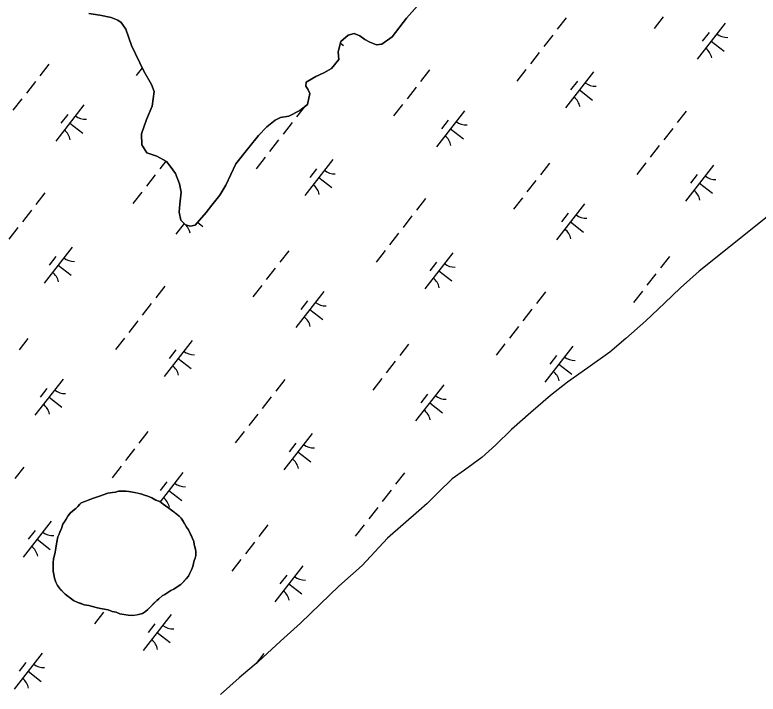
# Model space of a CAD drawing. Extents: x 3888273 to 3909528, y 158682 to 181032.
# Drawn here: x 3899926 to 3900739, y 164157 to 164901 of the extents above; entities that cross this region are included whole.
import ezdxf

# ---------------------------------------------------------------- set-up
doc = ezdxf.new("R2010")
doc.units = 0
doc.layers.add('V-TOPO-SHOR', color=7, linetype='Continuous')
doc.layers.add('V-WETL-SWMP', color=7, linetype='Continuous')

msp = doc.modelspace()

# ---------------------------------------------------------------- linework, layer by layer
at = {"layer": 'V-TOPO-SHOR'}
for points in [[(3900381.39, 164928.18), (3900354.65, 164897.47), (3900338.89, 164877.2), (3900327.61, 164868.92), (3900321.65, 164868.31), (3900314.29, 164871.2), (3900309.1, 164874.12), (3900303.62, 164878.12), (3900297.35, 164880.75), (3900290.59, 164879.04), (3900282.81, 164871.89), (3900279.7, 164860.46), (3900280.35, 164852.06), (3900272.33, 164842.2), (3900263.98, 164837.48), (3900255.35, 164833.58), (3900244.58, 164827.48), (3900244.36, 164823.13), (3900246.57, 164819.9), (3900248.8, 164815.05), (3900246.24, 164803.08), (3900237.64, 164796.2), (3900225.78, 164790.08), (3900216.58, 164788.61), (3900210.65, 164785.82), (3900201.52, 164778.39), (3900192.41, 164769.05), (3900183.33, 164757.55), (3900167.84, 164738.1), (3900156.74, 164714.63), (3900150.37, 164703.7), (3900141.55, 164692.74), (3900135.41, 164684.53), (3900127.92, 164676.3), (3900123.11, 164670.81), (3900117.97, 164669.66), (3900112.52, 164671.22), (3900107.58, 164676.32), (3900105.57, 164684.97), (3900106.27, 164693.93), (3900107.74, 164706.97), (3900106, 164716.17), (3900101.79, 164727.24), (3900095.99, 164735.58), (3900091.86, 164740.41), (3900081.21, 164746.24), (3900070.32, 164749.9), (3900064.78, 164758.79), (3900064.36, 164770.99), (3900069.86, 164786.52), (3900076.19, 164801.24), (3900078.43, 164817.27), (3900075.35, 164824.83), (3900067.03, 164839.37), (3900053.66, 164867.69), (3900047.2, 164885.51), (3900042.23, 164892.77), (3900038.4, 164895.43), (3900031.31, 164898.33), (3900018.8, 164900.89), (3900006.84, 164902.64)], [(3899996.91, 164365.3), (3899998.6, 164366.61), (3900002.42, 164368.36), (3900006.25, 164369.69), (3900011.78, 164371.9), (3900015.18, 164372.79), (3900018.58, 164374.12), (3900023.69, 164375.89), (3900027.52, 164377.22), (3900032.63, 164378.14), (3900036.04, 164378.61), (3900039.45, 164379.5), (3900043.72, 164379.56), (3900047.56, 164379.61), (3900050.56, 164379.21), (3900056.98, 164378.01), (3900060.84, 164377.21), (3900064.69, 164376.4), (3900067.7, 164375.15), (3900071.56, 164373.92), (3900075.85, 164372.27), (3900080.15, 164369.76), (3900084.45, 164368.1), (3900088.33, 164365.16), (3900090.91, 164363.48), (3900094.36, 164360.96), (3900097.38, 164358.87), (3900099.96, 164356.76), (3900102.99, 164354.24), (3900105.58, 164352.13), (3900107.74, 164350.02), (3900109.92, 164346.63), (3900111.66, 164344.09), (3900113.84, 164340.27), (3900116.01, 164337.31), (3900117.77, 164333.49), (3900119.09, 164330.51), (3900120.41, 164327.54), (3900121.58, 164324.24), (3900122.19, 164321.15), (3900123.1, 164317.32), (3900123.99, 164313.91), (3900124.05, 164309.22), (3900123.23, 164306.19), (3900122.27, 164303.48), (3900121.53, 164300.35), (3900120.5, 164297.15), (3900119.12, 164293.35), (3900117.46, 164289.91), (3900115.79, 164286.47), (3900113.26, 164283.45), (3900110.31, 164280.42), (3900107.36, 164277.4), (3900103.55, 164274.79), (3900099.73, 164272.18), (3900096.76, 164270.86), (3900093.37, 164268.68), (3900089.98, 164266.5), (3900087.01, 164264.76), (3900083.63, 164261.72), (3900081.09, 164259.98), (3900078.14, 164256.96), (3900074.34, 164253.06), (3900071.39, 164250.04), (3900068.85, 164247.87), (3900065.46, 164245.69), (3900061.21, 164244.36), (3900057.79, 164243.89), (3900054.67, 164243.52), (3900049.81, 164243.75), (3900044.97, 164244.58), (3900040.69, 164245.38), (3900036.83, 164247.05), (3900032.54, 164247.85), (3900027.82, 164249.49), (3900023.97, 164250.3), (3900019.69, 164251.1), (3900014.97, 164252.33), (3900010.69, 164253.12), (3900006.83, 164254.36), (3900001.69, 164255.15), (3899998.26, 164256.39), (3899994.83, 164257.63), (3899990.1, 164259.71), (3899986.66, 164262.23), (3899984.06, 164264.33), (3899981.04, 164266.86), (3899978.88, 164268.96), (3899976.72, 164271.07), (3899974.56, 164273.18), (3899972.38, 164276.14), (3899970.63, 164279.97), (3899969.29, 164284.22), (3899968.47, 164288.39), (3899967.92, 164291.9), (3899967.88, 164295.31), (3899967.8, 164301.29), (3899968.18, 164305.14), (3899969.25, 164309.84), (3899969.97, 164312.85), (3899970.59, 164317.13)], [(3899970.59, 164317.13), (3899971.39, 164321.84), (3899972.2, 164325.7), (3899973, 164329.55), (3899974.25, 164332.56), (3899975.49, 164335.56), (3899976.73, 164338.57), (3899978.39, 164343.29), (3899980.06, 164345.87), (3899982.16, 164348.89), (3899983.83, 164352.33), (3899986.35, 164355.35), (3899989.31, 164357.95), (3899992.69, 164360.55), (3899994.8, 164362.72), (3899996.91, 164365.3)]]:
    msp.add_lwpolyline(points, dxfattribs=at)
at = {"layer": 'V-WETL-SWMP'}
for p, q in [((3900354.65, 164897.47), (3900381.39, 164928.18)), ((3900006.84, 164902.64), (3900018.8, 164900.89)), ((3900018.8, 164900.89), (3900031.31, 164898.33)), ((3900031.31, 164898.33), (3900038.4, 164895.44)), ((3900338.9, 164877.2), (3900354.65, 164897.47)), ((3900529.4, 164897.94), (3900519.57, 164885.31)), ((3900635.63, 164898.91), (3900625.81, 164886.28)), ((3900038.4, 164895.44), (3900042.23, 164892.77)), ((3900042.23, 164892.77), (3900047.2, 164885.51)), ((3900703.47, 164892.11), (3900672.77, 164852.65)), ((3900047.2, 164885.51), (3900053.66, 164867.69)), ((3900290.59, 164879.04), (3900297.35, 164880.75)), ((3900297.35, 164880.75), (3900303.62, 164878.12)), ((3900685.72, 164881.85), (3900678.35, 164872.38)), ((3900279.7, 164860.46), (3900282.81, 164871.89)), ((3900282.81, 164871.89), (3900290.59, 164879.04)), ((3900303.62, 164878.12), (3900309.1, 164874.12)), ((3900309.1, 164874.12), (3900314.29, 164871.2)), ((3900327.6, 164868.92), (3900338.9, 164877.2)), ((3900514.66, 164879), (3900504.84, 164866.37)), ((3900688.12, 164872.38), (3900702.33, 164861.33)), ((3900053.66, 164867.69), (3900067.03, 164839.37)), ((3900282.34, 164870.14), (3900285.66, 164867.55)), ((3900314.29, 164871.2), (3900321.65, 164868.31)), ((3900321.65, 164868.31), (3900327.6, 164868.92)), ((3900280.35, 164852.06), (3900279.7, 164860.46)), ((3900499.92, 164860.06), (3900490.1, 164847.43)), ((3899963.06, 164847.1), (3899953.23, 164834.47)), ((3900272.33, 164842.2), (3900280.35, 164852.06)), ((3900065.25, 164843.14), (3900058.69, 164834.71)), ((3900067.03, 164839.37), (3900075.35, 164824.83)), ((3900263.98, 164837.48), (3900272.33, 164842.2)), ((3900379.72, 164840.87), (3900369.9, 164828.25)), ((3900485.19, 164841.12), (3900475.36, 164828.49)), ((3900244.58, 164827.48), (3900255.35, 164833.58)), ((3900255.35, 164833.58), (3900263.98, 164837.48)), ((3900559.33, 164838.64), (3900528.63, 164799.18)), ((3899948.32, 164828.16), (3899938.49, 164815.53)), ((3900075.35, 164824.83), (3900078.43, 164817.27)), ((3900244.36, 164823.13), (3900244.58, 164827.48)), ((3900246.57, 164819.91), (3900244.36, 164823.13)), ((3900541.57, 164828.38), (3900534.2, 164818.91)), ((3900078.43, 164817.27), (3900076.19, 164801.24)), ((3900246.24, 164803.08), (3900248.8, 164815.05)), ((3900248.8, 164815.05), (3900246.57, 164819.91)), ((3900364.99, 164821.93), (3900355.16, 164809.3)), ((3900543.98, 164818.91), (3900558.18, 164807.86)), ((3899933.58, 164809.22), (3899923.75, 164796.59)), ((3900001.42, 164802.42), (3899970.72, 164762.96)), ((3900076.19, 164801.24), (3900069.86, 164786.52)), ((3900242.53, 164800.11), (3900234.19, 164789.39)), ((3900237.64, 164796.2), (3900246.24, 164803.08)), ((3900350.25, 164802.99), (3900340.42, 164790.36)), ((3899983.66, 164792.16), (3899976.29, 164782.69)), ((3900225.78, 164790.08), (3900237.64, 164796.2)), ((3900418.09, 164796.19), (3900387.38, 164756.73)), ((3900660.68, 164795.8), (3900650.86, 164783.17)), ((3899986.07, 164782.69), (3900000.27, 164771.64)), ((3900069.86, 164786.52), (3900064.36, 164770.99)), ((3900201.52, 164778.39), (3900210.65, 164785.82)), ((3900210.65, 164785.82), (3900216.58, 164788.61)), ((3900216.58, 164788.61), (3900225.78, 164790.08)), ((3900229.28, 164783.08), (3900219.45, 164770.45)), ((3900400.33, 164785.94), (3900392.96, 164776.47)), ((3900192.41, 164769.05), (3900201.52, 164778.39)), ((3900402.74, 164776.46), (3900416.94, 164765.41)), ((3900645.94, 164776.85), (3900636.12, 164764.23)), ((3900064.36, 164770.99), (3900064.78, 164758.79)), ((3900167.84, 164738.1), (3900192.41, 164769.05)), ((3900064.78, 164758.79), (3900070.32, 164749.9)), ((3900214.54, 164764.14), (3900204.71, 164751.51)), ((3900631.2, 164757.91), (3900621.38, 164745.28)), ((3900070.32, 164749.9), (3900081.21, 164746.24)), ((3900081.21, 164746.24), (3900091.86, 164740.4)), ((3900199.8, 164745.2), (3900189.97, 164732.57)), ((3900273.94, 164742.72), (3900243.24, 164703.26)), ((3900091.12, 164740.81), (3900084.51, 164732.33)), ((3900091.86, 164740.4), (3900095.99, 164735.57)), ((3900095.99, 164735.57), (3900101.79, 164727.24)), ((3900156.74, 164714.63), (3900167.84, 164738.1)), ((3900511, 164738.73), (3900501.18, 164726.1)), ((3900616.47, 164738.97), (3900606.64, 164726.34)), ((3900690.61, 164736.5), (3900659.91, 164697.04)), ((3900079.6, 164726.01), (3900069.77, 164713.38)), ((3900101.79, 164727.24), (3900106, 164716.17)), ((3900256.19, 164732.47), (3900248.82, 164723)), ((3900672.85, 164726.24), (3900665.48, 164716.77)), ((3900258.59, 164722.99), (3900272.8, 164711.94)), ((3900496.27, 164719.79), (3900486.44, 164707.16)), ((3900106, 164716.17), (3900107.74, 164706.97)), ((3900150.37, 164703.7), (3900156.74, 164714.63)), ((3900675.26, 164716.77), (3900689.46, 164705.71)), ((3899958.63, 164706.1), (3899948.8, 164693.48)), ((3900064.86, 164707.07), (3900055.04, 164694.44)), ((3900107.74, 164706.97), (3900106.27, 164693.93)), ((3900141.55, 164692.74), (3900150.37, 164703.7)), ((3900481.53, 164700.84), (3900471.7, 164688.22)), ((3900106.27, 164693.93), (3900105.57, 164684.97)), ((3900135.41, 164684.53), (3900141.55, 164692.74)), ((3900375.29, 164699.88), (3900365.47, 164687.25)), ((3900549.37, 164694.05), (3900518.66, 164654.59)), ((3899943.89, 164687.16), (3899934.06, 164674.53)), ((3900105.57, 164684.97), (3900107.58, 164676.32)), ((3900127.92, 164676.3), (3900135.41, 164684.53)), ((3900758.35, 164687.07), (3900674.73, 164620.48)), ((3900107.58, 164676.32), (3900112.52, 164671.22)), ((3900123.11, 164670.81), (3900127.92, 164676.3)), ((3900360.56, 164680.94), (3900350.73, 164668.31)), ((3900531.61, 164683.79), (3900524.24, 164674.32)), ((3899929.15, 164668.22), (3899919.33, 164655.59)), ((3900111.18, 164672.61), (3900102, 164660.81)), ((3900112.52, 164671.22), (3900117.97, 164669.66)), ((3900117.97, 164669.66), (3900123.11, 164670.81)), ((3900125.85, 164673.93), (3900131.56, 164669.49)), ((3900534.02, 164674.32), (3900548.22, 164663.26)), ((3900345.82, 164661.99), (3900335.99, 164649.37)), ((3899988.56, 164646.8), (3899957.85, 164607.34)), ((3899970.8, 164636.55), (3899963.43, 164627.08)), ((3900225.62, 164642.81), (3900215.79, 164630.18)), ((3900331.08, 164643.05), (3900321.25, 164630.42)), ((3900405.22, 164640.58), (3900374.52, 164601.12)), ((3900642.28, 164636.58), (3900632.46, 164623.96)), ((3900387.47, 164630.32), (3900380.1, 164620.85)), ((3899973.2, 164627.07), (3899987.41, 164616.02)), ((3900210.88, 164623.87), (3900201.05, 164611.24)), ((3900389.87, 164620.85), (3900404.08, 164609.79)), ((3900674.73, 164620.48), (3900654.53, 164602.1)), ((3900627.55, 164617.64), (3900617.72, 164605.01)), ((3900089.91, 164603.96), (3900080.08, 164591.33)), ((3900196.14, 164604.93), (3900186.32, 164592.3)), ((3900263.98, 164598.13), (3900233.28, 164558.67)), ((3900506.57, 164597.73), (3900496.75, 164585.1)), ((3900612.81, 164598.7), (3900602.98, 164586.07)), ((3900654.53, 164602.1), (3900637, 164585.3)), ((3900246.22, 164587.87), (3900238.86, 164578.4)), ((3900075.17, 164585.02), (3900065.34, 164572.39)), ((3900491.84, 164578.79), (3900482.01, 164566.16)), ((3900637, 164585.3), (3900616.42, 164566.15)), ((3900248.63, 164578.4), (3900262.84, 164567.35)), ((3900060.43, 164566.07), (3900050.61, 164553.45)), ((3900616.42, 164566.15), (3900594.68, 164546.61)), ((3900477.1, 164559.85), (3900467.27, 164547.22)), ((3899940.23, 164546.89), (3899930.41, 164534.26)), ((3900045.69, 164547.13), (3900035.87, 164534.51)), ((3900594.68, 164546.61), (3900577.13, 164531.74)), ((3900119.84, 164544.66), (3900089.13, 164505.2)), ((3900356.9, 164540.66), (3900347.07, 164528.04)), ((3900462.36, 164540.91), (3900452.54, 164528.28)), ((3900536.5, 164538.43), (3900505.8, 164498.97)), ((3900102.08, 164534.4), (3900094.71, 164524.93)), ((3900577.13, 164531.74), (3900553.05, 164514.47)), ((3900104.48, 164524.93), (3900118.69, 164513.88)), ((3900342.16, 164521.72), (3900332.33, 164509.1)), ((3900518.75, 164528.18), (3900511.38, 164518.71)), ((3900521.15, 164518.7), (3900535.36, 164507.65)), ((3900553.05, 164514.47), (3900530.88, 164498.77)), ((3899978.6, 164502.21), (3899947.89, 164462.75)), ((3900221.19, 164501.81), (3900211.36, 164489.19)), ((3900327.42, 164502.78), (3900317.6, 164490.15)), ((3900530.88, 164498.77), (3900512.17, 164484.27)), ((3899960.84, 164491.95), (3899953.47, 164482.48)), ((3900395.26, 164495.99), (3900364.56, 164456.52)), ((3899963.24, 164482.48), (3899977.45, 164471.43)), ((3900206.45, 164482.87), (3900196.62, 164470.24)), ((3900377.51, 164485.73), (3900370.14, 164476.26)), ((3900512.17, 164484.27), (3900490.81, 164465.5)), ((3900379.91, 164476.25), (3900394.12, 164465.2)), ((3900490.81, 164465.5), (3900469.45, 164447.11)), ((3900191.71, 164463.93), (3900181.89, 164451.3)), ((3900071.51, 164444.75), (3900061.69, 164432.12)), ((3900176.97, 164444.99), (3900167.15, 164432.36)), ((3900251.12, 164442.52), (3900220.41, 164403.05)), ((3900469.45, 164447.11), (3900452.3, 164430.32)), ((3900233.36, 164432.26), (3900225.99, 164422.79)), ((3900056.77, 164425.8), (3900046.95, 164413.18)), ((3900452.3, 164430.32), (3900437.05, 164416.25)), ((3900235.76, 164422.78), (3900249.97, 164411.73)), ((3900437.05, 164416.25), (3900417.95, 164402.51)), ((3899935.8, 164405.89), (3899925.98, 164393.27)), ((3900042.04, 164406.86), (3900032.21, 164394.23)), ((3900109.88, 164400.07), (3900084.8, 164367.83)), ((3900352.47, 164399.67), (3900342.64, 164387.04)), ((3900417.95, 164402.51), (3900404.57, 164393.09)), ((3900404.57, 164393.09), (3900389.33, 164378.25)), ((3900092.12, 164389.81), (3900084.75, 164380.34)), ((3900027.52, 164377.22), (3900018.58, 164374.12)), ((3900032.63, 164378.14), (3900027.52, 164377.22)), ((3900036.04, 164378.61), (3900032.63, 164378.14)), ((3900039.45, 164379.5), (3900036.04, 164378.61)), ((3900047.56, 164379.61), (3900039.45, 164379.5)), ((3900050.56, 164379.21), (3900047.56, 164379.61)), ((3900056.98, 164378.01), (3900050.56, 164379.21)), ((3900064.69, 164376.4), (3900056.98, 164378.01)), ((3900067.7, 164375.16), (3900064.69, 164376.4)), ((3900094.52, 164380.34), (3900108.73, 164369.28)), ((3900337.73, 164380.73), (3900327.91, 164368.1)), ((3900389.33, 164378.25), (3900377.14, 164366.15)), ((3900002.42, 164368.36), (3899998.6, 164366.61)), ((3900006.25, 164369.69), (3900002.42, 164368.36)), ((3900011.78, 164371.9), (3900006.25, 164369.69)), ((3900015.18, 164372.79), (3900011.78, 164371.9)), ((3900018.58, 164374.12), (3900015.18, 164372.79)), ((3900071.56, 164373.92), (3900067.7, 164375.16)), ((3900075.85, 164372.27), (3900071.56, 164373.92)), ((3900080.15, 164369.76), (3900075.85, 164372.27)), ((3900084.45, 164368.1), (3900080.15, 164369.76)), ((3900088.33, 164365.16), (3900084.45, 164368.1)), ((3899992.69, 164360.55), (3899989.31, 164357.95)), ((3899994.8, 164362.72), (3899992.69, 164360.55)), ((3899996.91, 164365.3), (3899994.8, 164362.72)), ((3899998.6, 164366.61), (3899996.91, 164365.3)), ((3900090.91, 164363.48), (3900088.33, 164365.16)), ((3900097.38, 164358.86), (3900090.91, 164363.48)), ((3900322.99, 164361.79), (3900313.17, 164349.16)), ((3900377.14, 164366.15), (3900367.99, 164357.94)), ((3899983.83, 164352.33), (3899982.16, 164348.89)), ((3899986.35, 164355.35), (3899983.83, 164352.33)), ((3899989.31, 164357.95), (3899986.35, 164355.35)), ((3900105.58, 164352.13), (3900097.38, 164358.86)), ((3900107.74, 164350.02), (3900105.58, 164352.13)), ((3900367.99, 164357.94), (3900333.66, 164328.21)), ((3899965.73, 164346.6), (3899935.03, 164307.13)), ((3899978.38, 164343.29), (3899976.73, 164338.57)), ((3899982.16, 164348.89), (3899978.38, 164343.29)), ((3900111.66, 164344.09), (3900107.74, 164350.02)), ((3900113.84, 164340.27), (3900111.66, 164344.09)), ((3900308.25, 164342.84), (3900298.43, 164330.22)), ((3899947.97, 164336.34), (3899940.6, 164326.87)), ((3899976.73, 164338.57), (3899973, 164329.55)), ((3900116.01, 164337.31), (3900113.84, 164340.27)), ((3900120.41, 164327.54), (3900116.01, 164337.31)), ((3900202.79, 164342.6), (3900192.97, 164329.97)), ((3899950.38, 164326.87), (3899964.58, 164315.81)), ((3899973, 164329.55), (3899971.39, 164321.84)), ((3900121.59, 164324.24), (3900120.41, 164327.54)), ((3900333.66, 164328.21), (3900305.88, 164298.17)), ((3899971.39, 164321.84), (3899970.59, 164317.13)), ((3900122.19, 164321.15), (3900121.59, 164324.24)), ((3900123.99, 164313.91), (3900122.19, 164321.15)), ((3900188.05, 164323.66), (3900178.23, 164311.03)), ((3899969.97, 164312.85), (3899968.18, 164305.14)), ((3899970.59, 164317.13), (3899969.97, 164312.85)), ((3900124.05, 164309.22), (3900123.99, 164313.91)), ((3899968.18, 164305.14), (3899967.8, 164301.29)), ((3900121.53, 164300.35), (3900122.27, 164303.48)), ((3900122.27, 164303.48), (3900123.23, 164306.19)), ((3900123.23, 164306.19), (3900124.05, 164309.22)), ((3900173.32, 164304.72), (3900163.49, 164292.09)), ((3899967.8, 164301.29), (3899967.92, 164291.9)), ((3900119.12, 164293.35), (3900120.5, 164297.15)), ((3900120.5, 164297.15), (3900121.53, 164300.35)), ((3900241.16, 164297.92), (3900210.45, 164258.46)), ((3900305.88, 164298.17), (3900280.33, 164275.49)), ((3899967.92, 164291.9), (3899968.47, 164288.39)), ((3899968.47, 164288.39), (3899969.29, 164284.22)), ((3900113.27, 164283.45), (3900115.79, 164286.47)), ((3900115.79, 164286.47), (3900119.12, 164293.35)), ((3900223.4, 164287.66), (3900216.03, 164278.19)), ((3899969.29, 164284.22), (3899970.63, 164279.97)), ((3899970.63, 164279.97), (3899972.38, 164276.14)), ((3900107.36, 164277.4), (3900113.27, 164283.45)), ((3900225.8, 164278.19), (3900240.01, 164267.14)), ((3899972.38, 164276.14), (3899974.56, 164273.18)), ((3899974.56, 164273.18), (3899981.04, 164266.86)), ((3900089.98, 164266.5), (3900096.76, 164270.86)), ((3900096.76, 164270.86), (3900099.73, 164272.18)), ((3900099.73, 164272.18), (3900107.36, 164277.4)), ((3900280.33, 164275.49), (3900260.14, 164255.96)), ((3899981.04, 164266.86), (3899986.66, 164262.23)), ((3899986.66, 164262.23), (3899990.1, 164259.71)), ((3900081.09, 164259.98), (3900083.63, 164261.72)), ((3900083.63, 164261.72), (3900087.01, 164264.76)), ((3900087.01, 164264.76), (3900089.98, 164266.5)), ((3899990.1, 164259.71), (3899994.83, 164257.63)), ((3899994.83, 164257.63), (3900001.69, 164255.15)), ((3900001.69, 164255.15), (3900006.83, 164254.36)), ((3900006.83, 164254.36), (3900010.69, 164253.13)), ((3900071.39, 164250.04), (3900081.09, 164259.98)), ((3900260.14, 164255.96), (3900238.42, 164234.87)), ((3900010.69, 164253.13), (3900014.97, 164252.33)), ((3900022.87, 164246.92), (3900013.04, 164234.3)), ((3900014.97, 164252.33), (3900019.69, 164251.1)), ((3900019.69, 164251.1), (3900027.82, 164249.49)), ((3900027.82, 164249.49), (3900032.54, 164247.84)), ((3900032.54, 164247.84), (3900036.82, 164247.04)), ((3900036.82, 164247.04), (3900040.69, 164245.38)), ((3900040.69, 164245.38), (3900049.82, 164243.75)), ((3900061.21, 164244.36), (3900065.46, 164245.69)), ((3900065.46, 164245.69), (3900068.85, 164247.87)), ((3900068.85, 164247.87), (3900071.39, 164250.04)), ((3900049.82, 164243.75), (3900054.67, 164243.52)), ((3900054.67, 164243.52), (3900061.21, 164244.36)), ((3900097.01, 164244.45), (3900066.31, 164204.99)), ((3900079.25, 164234.19), (3900071.88, 164224.72)), ((3900238.42, 164234.87), (3900216.69, 164215.32)), ((3900081.66, 164224.72), (3900095.87, 164213.67)), ((3900216.69, 164215.32), (3900192.67, 164193.04)), ((3899955.77, 164202), (3899925.07, 164162.54)), ((3900198.36, 164201.61), (3900189.85, 164190.66)), ((3899938.01, 164191.75), (3899930.64, 164182.27)), ((3900192.67, 164193.04), (3900171.3, 164175.04)), ((3899940.42, 164182.27), (3899954.62, 164171.22)), ((3900171.3, 164175.04), (3900151.09, 164157.05))]:
    msp.add_line(p, q, dxfattribs=at)
for centre, start, end in [((3900705.27, 164894.04), 231.34298, 272.88664), ((3900671.35, 164850.44), 11.34298, 52.88663), ((3900561.13, 164840.57), 231.34298, 272.88664), ((3900527.2, 164796.97), 11.34298, 52.88663), ((3900003.22, 164804.34), 231.34298, 272.88664), ((3900419.89, 164798.12), 231.34298, 272.88664), ((3899969.29, 164760.74), 11.34298, 52.88663), ((3900385.96, 164754.52), 11.34298, 52.88663), ((3900275.74, 164744.65), 231.34298, 272.88664), ((3900692.41, 164738.42), 231.34298, 272.88664), ((3900241.82, 164701.05), 11.34298, 52.88663), ((3900658.48, 164694.82), 11.34298, 52.88663), ((3900551.17, 164695.97), 231.34298, 272.88664), ((3900100.57, 164658.6), 11.34298, 45.107), ((3900517.24, 164652.37), 11.34298, 52.88663), ((3899990.35, 164648.73), 231.34298, 272.88664), ((3900407.02, 164642.5), 231.34298, 272.88664), ((3899956.43, 164605.13), 11.34298, 52.88663), ((3900373.1, 164598.9), 11.34298, 52.88663), ((3900265.78, 164600.05), 231.34298, 272.88664), ((3900231.86, 164556.45), 11.34298, 52.88663), ((3900121.63, 164546.58), 231.34298, 272.88664), ((3900538.3, 164540.36), 231.34298, 272.88664), ((3900087.71, 164502.98), 11.34298, 52.88663), ((3900504.38, 164496.76), 11.34298, 52.88663), ((3899980.39, 164504.13), 231.34298, 272.88664), ((3900397.06, 164497.91), 231.34298, 272.88664), ((3899946.47, 164460.53), 11.34298, 52.88663), ((3900363.14, 164454.31), 11.34298, 52.88663), ((3900252.91, 164444.44), 231.34298, 272.88664), ((3900218.99, 164400.84), 11.34298, 52.88663), ((3900111.67, 164401.99), 231.34298, 272.88664), ((3900077.75, 164358.39), 11.34298, 52.88663), ((3899967.53, 164348.52), 231.34298, 272.88664), ((3899933.6, 164304.92), 11.34298, 52.88663), ((3900242.95, 164299.84), 231.34298, 272.88664), ((3900209.03, 164256.24), 11.34298, 52.88663), ((3900098.81, 164246.37), 231.34298, 272.88664), ((3900064.88, 164202.77), 11.34298, 52.88663), ((3899957.57, 164203.93), 231.34298, 272.88664), ((3899923.64, 164160.33), 11.34298, 52.88663)]:
    msp.add_arc(centre, 17.62, start, end, dxfattribs=at)

doc.saveas('drawing.dxf')
